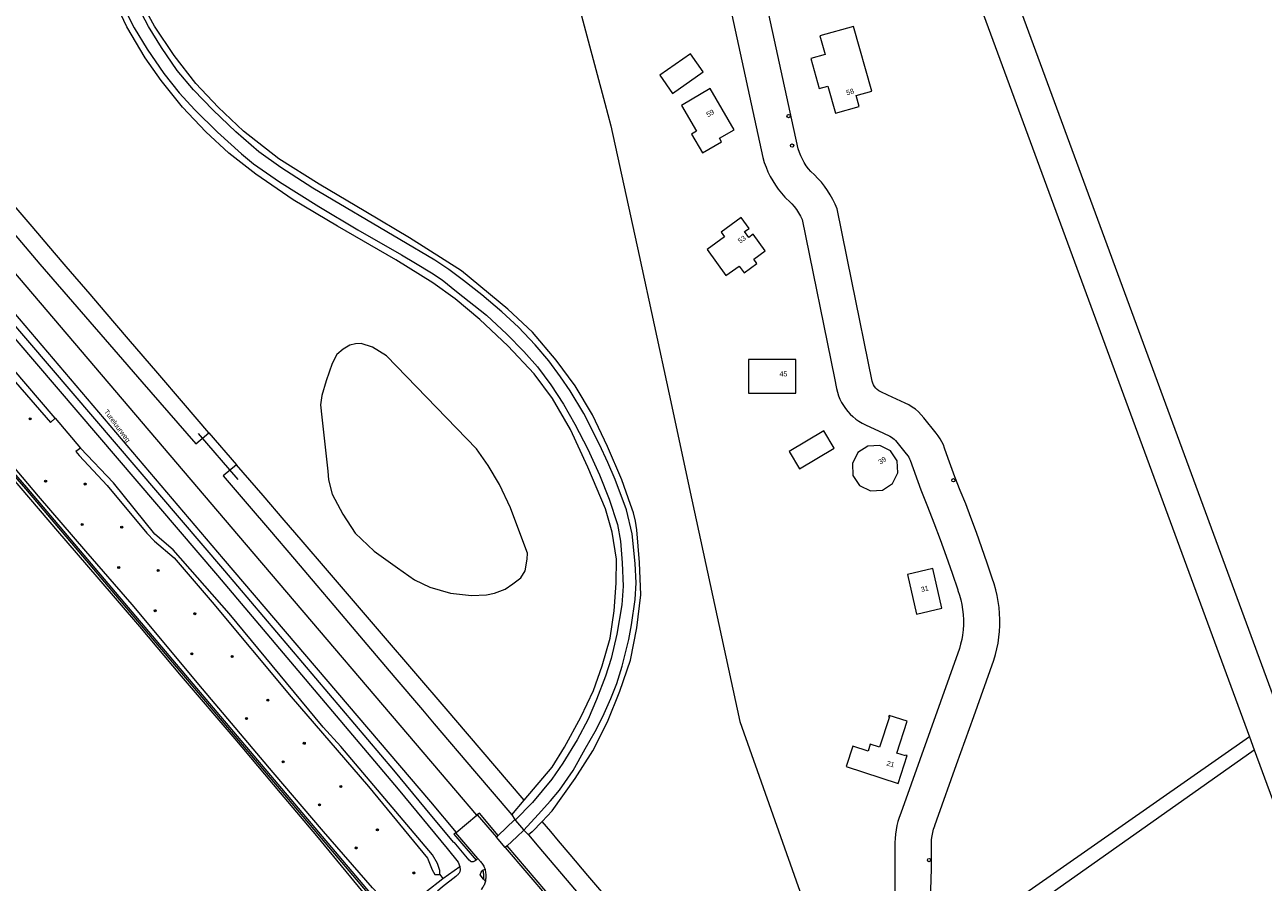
# Model space of a CAD drawing. Header units: metres. Extents: x 138165 to 154469, y 480134 to 494189.
# Tile 967 of 1056: x 151193 to 151499, y 482178 to 482390. Entities that reach past the tile are written whole.
import ezdxf

# ---------------------------------------------------------------- set-up
doc = ezdxf.new("R2010")
doc.units = ezdxf.units.M
doc.header["$LTSCALE"] = 0.001
doc.header["$MEASUREMENT"] = 0
for name, color, linetype, lineweight in [('Level 5', 7, 'Continuous', 0), ('TOP-L-duiker', 7, 'Continuous', 0), ('TOP-L-topo objecten punt', 7, 'Continuous', 0), ('TOP-L-topo objecten vlak', 7, 'Continuous', 0), ('TOP-T-topo huisnummering naamgeving', 7, 'Continuous', 0)]:
    doc.layers.add(name, color=color, linetype=linetype, lineweight=lineweight)
doc.styles.add('Style-INTL_ISO', font='INTL_ISO.shx')

# ---------------------------------------------------------------- blocks, each defined once
blk = doc.blocks.new('24')
at = {"layer": 'TOP-L-topo objecten punt', "color": 7, "linetype": 'Continuous', "lineweight": 0}
for radius in [0.025, 0.0182, 0.0115, 0.005]:
    blk.add_circle((0, 0), radius, dxfattribs=at)
blk = doc.blocks.new('*U13')
at = {"layer": 'Level 5', "color": 7, "linetype": 'Continuous', "lineweight": 0}
blk.add_circle((0, 0), 0.0415, dxfattribs=at)
blk = doc.blocks.new('150')
at = {"layer": 'Level 5', "color": 7, "linetype": 'Continuous', "lineweight": 0}
blk.add_blockref('*U13', (0, 0), dxfattribs=at)

msp = doc.modelspace()

# ---------------------------------------------------------------- linework, layer by layer
at = {"layer": 'TOP-L-duiker', "flags": 128}
msp.add_lwpolyline([(151235.57, 482288.8), (151245.36, 482277.44)], dxfattribs=at)
at = {"layer": 'TOP-L-topo objecten vlak', "flags": 128}
for points in [[(151283.15, 482559.33), (151298.19, 482512.08), (151298.36, 482511.54), (151312.82, 482457.37), (151336.01, 482370.44), (151337.51, 482364.8), (151344.46, 482332.75), (151351.87, 482298.53), (151357.52, 482272.45), (151369.38, 482217.68), (151390.46, 482158.03), (151391.57, 482154.9), (151387.38, 482151.75), (151388.88, 482150.07)], [(151304.36, 482194.49), (151299.17, 482200.58), (151245.64, 482263.48), (151145.67, 482380.88), (151099.2, 482435.59), (151092.03, 482444.03), (151081.73, 482456.26), (151072.65, 482467.03)], [(151067.63, 482462.78), (151075.93, 482452.96), (151089.46, 482436.93), (151140.87, 482376.38), (151241.77, 482257.87), (151292.92, 482197.78), (151299.33, 482190.19)], [(151060.66, 482453.97), (151056.16, 482454.07), (151058.92, 482453.36), (151062.05, 482451.45), (151065.89, 482447.47), (151082.43, 482428.13), (151096.06, 482412.52), (151113.39, 482392.09), (151133.25, 482368.87), (151144, 482356.31), (151155.1, 482343.27), (151168.41, 482327.57), (151190.43, 482301.52), (151199.1, 482291.52), (151200.25, 482292.56)], [(151200.25, 482292.56), (151132.17, 482372.18), (151073.89, 482440.45), (151064.57, 482450.4), (151060.66, 482453.97)], [(151118.3, 482428.59), (151115.47, 482426.11), (151120.29, 482420.35), (151127.73, 482411.48), (151137.05, 482400.41), (151144.03, 482392.14), (151146.66, 482389.02), (151150.32, 482384.69), (151154.57, 482379.68), (151159.59, 482373.77), (151164.55, 482367.93), (151171.4, 482359.89), (151179.21, 482350.76), (151185.56, 482343.35), (151190.98, 482337.04), (151196.45, 482330.67), (151206.65, 482318.86), (151214.71, 482309.54), (151221.62, 482301.58), (151235.01, 482286.22), (151238.21, 482288.95)], [(151502.89, 482219.17), (151431.78, 482412.42)], [(151423.25, 482409.56), (151495.26, 482213.84)], [(151316.07, 482198.18), (151322.99, 482206.34), (151326.06, 482211.32), (151330.11, 482218.7), (151333.26, 482225.32), (151335.35, 482231.36), (151337.3, 482238.21), (151338.33, 482245.01), (151338.82, 482251.85), (151338.86, 482257.76), (151337.84, 482264.39), (151336.19, 482270.21), (151331.79, 482280.47), (151327.57, 482289.76), (151323.08, 482297.41), (151318.59, 482303.5), (151312.06, 482310.47), (151305.17, 482316.92), (151299.08, 482322.07), (151293.53, 482325.98), (151284.42, 482331.72), (151270.02, 482339.98), (151259, 482346.52), (151249.84, 482352.83), (151243.17, 482358.03), (151237.44, 482363.32), (151231.66, 482369.45), (151226.38, 482375.98), (151222.46, 482381.63), (151217.93, 482389.23), (151214.38, 482396.87)], [(151315.99, 482190.8), (151319.58, 482194.71), (151322.57, 482198.01), (151324.79, 482200.69), (151328.17, 482205.55), (151331.2, 482210.87), (151333.61, 482215.15), (151335.55, 482218.88), (151337.5, 482223.35), (151338.97, 482227.04), (151340.33, 482231.28), (151341.93, 482237.92), (151342.59, 482241.5), (151343.52, 482247.79), (151343.75, 482251.91), (151343.52, 482256.66), (151342.78, 482264.04), (151341.35, 482269.95), (151338.59, 482277.41), (151336.8, 482281.64), (151334.7, 482286.08), (151330.81, 482293.73), (151327.47, 482299.33), (151325.06, 482302.83), (151322.18, 482306.71), (151318.84, 482310.71), (151314.68, 482315.07), (151310.6, 482318.84), (151305.67, 482323.07), (151301.08, 482326.57), (151297.51, 482329.33), (151294.01, 482331.62), (151285.38, 482336.75), (151263.85, 482349.42), (151255.96, 482354.55), (151250.56, 482358.4), (151244.85, 482363.3), (151239.25, 482368.66), (151234.39, 482373.67), (151230.39, 482378.45), (151226.5, 482384.17), (151223.28, 482389.37), (151220.05, 482395.4)], [(151320.5, 482192.97), (151322.97, 482195.61), (151328.69, 482203.57), (151333.02, 482210.4), (151336.71, 482217.59), (151339.72, 482225.1), (151342.38, 482232.81), (151343.89, 482240.77), (151344.95, 482248.94), (151344.57, 482256.91), (151343.93, 482264.97), (151343.58, 482267.11), (151343.07, 482269.22), (151342.39, 482271.28), (151340.21, 482277.38), (151336.7, 482285.61), (151332.99, 482293.41), (151328.65, 482300.57), (151324, 482306.92), (151318.15, 482313.83), (151312.06, 482319.55), (151300.62, 482328.98), (151287.8, 482337.15), (151276.95, 482343.55), (151265.46, 482350.42), (151255.51, 482356.63), (151246.75, 482363.49), (151240.53, 482369.4), (151235, 482375.3), (151229.6, 482382.15), (151224.76, 482389.45), (151221.74, 482394.98)], [(151416.4, 482170.75), (151416.68, 482181.27), (151416.68, 482187.65), (151416.73, 482188.5), (151416.84, 482189.36), (151417.01, 482190.2), (151417.23, 482191.03), (151417.51, 482191.84), (151417.55, 482191.95), (151418.05, 482193.34), (151422.93, 482207.01), (151427.17, 482218.9), (151432.13, 482232.79), (151432.54, 482234.18), (151432.88, 482235.59), (151433.16, 482237.02), (151433.37, 482238.46), (151433.52, 482239.9), (151433.52, 482239.91), (151433.59, 482241.39), (151433.6, 482242.87), (151433.54, 482244.35), (151433.4, 482245.83), (151433.2, 482247.3), (151432.93, 482248.76), (151432.59, 482250.2), (151432.18, 482251.62), (151431.7, 482253.03), (151430.46, 482256.8), (151429.18, 482260.56), (151427.84, 482264.3), (151426.45, 482268.03), (151425.16, 482271.39), (151423.82, 482274.74), (151422.45, 482278.08), (151420.85, 482282.62), (151419.96, 482285.16), (151419.65, 482285.96), (151419.28, 482286.74), (151418.87, 482287.49), (151418.4, 482288.21), (151417.89, 482288.9), (151414.84, 482292.7), (151414.2, 482293.44), (151413.5, 482294.13), (151412.75, 482294.77), (151411.96, 482295.34), (151411.12, 482295.86), (151410.24, 482296.3), (151405.93, 482298.3), (151404.16, 482299.12), (151403.73, 482299.35), (151403.33, 482299.64), (151402.97, 482299.99), (151402.66, 482300.37), (151402.41, 482300.79), (151402.21, 482301.24), (151402.07, 482301.72), (151397.02, 482326.46), (151393.38, 482344.32), (151392.88, 482345.49), (151392.33, 482346.63), (151391.71, 482347.75), (151391.03, 482348.82), (151390.3, 482349.86), (151389.51, 482350.86), (151388.66, 482351.81), (151387.8, 482352.68), (151386.9, 482353.51), (151386.31, 482354.22), (151385.76, 482354.96), (151385.26, 482355.74), (151384.81, 482356.55), (151384.42, 482357.39), (151384.07, 482358.25), (151383.79, 482359.13), (151382.23, 482366.31), (151375.74, 482396.25)], [(151217.49, 482393.42), (151219.78, 482388.99), (151222.97, 482383.78), (151227.09, 482377.72), (151230.86, 482372.97), (151234.74, 482368.78), (151240.34, 482363.22), (151246.24, 482357.86), (151249.2, 482355.41), (151255.65, 482350.94), (151265.37, 482344.84), (151275.04, 482339.12), (151285.81, 482332.91), (151289.27, 482330.88), (151293.19, 482328.47), (151295.8, 482326.73), (151299.41, 482323.89), (151306.76, 482318.06), (151311.85, 482313.36), (151316.01, 482309.08), (151319.35, 482305.23), (151322.69, 482300.84), (151325.84, 482296.02), (151328.64, 482291.13), (151331.86, 482284.95), (151334.7, 482278.57), (151337.11, 482272.55), (151339.13, 482266.29), (151339.91, 482262.21), (151340.26, 482256.85), (151340.53, 482251.1), (151340.18, 482246.43), (151339.01, 482239.21), (151337.61, 482233.18), (151336.18, 482228.83), (151333.96, 482223.08), (151331.94, 482218.26), (151329.22, 482213.13), (151325.61, 482207.38), (151322.89, 482203.41), (151318.14, 482197.66), (151313.88, 482193.27)], [(151367, 482394.09), (151375.05, 482356.95), (151375.41, 482355.76), (151375.84, 482354.58), (151376.32, 482353.43), (151376.87, 482352.31), (151377.48, 482351.22), (151378.14, 482350.16), (151378.86, 482349.14), (151379.63, 482348.16), (151380.45, 482347.22), (151380.85, 482346.84), (151381.54, 482346.22), (151382.19, 482345.55), (151382.8, 482344.84), (151383.36, 482344.1), (151383.87, 482343.32), (151384.33, 482342.51), (151384.73, 482341.67), (151392.73, 482302.47), (151393.26, 482299.88), (151393.48, 482299), (151393.76, 482298.14), (151394.1, 482297.3), (151394.5, 482296.49), (151394.95, 482295.71), (151395.46, 482294.97), (151396.02, 482294.26), (151396.63, 482293.59), (151397.3, 482292.96), (151398.01, 482292.37), (151398.77, 482291.84), (151399.56, 482291.37), (151400.38, 482290.95), (151404.87, 482288.87), (151406.46, 482288.13), (151406.85, 482287.93), (151407.2, 482287.68), (151407.53, 482287.4), (151407.82, 482287.07), (151410.13, 482284.18), (151410.86, 482283.27), (151411.1, 482282.93), (151411.31, 482282.56), (151411.47, 482282.17), (151414.05, 482274.84), (151415.72, 482270.78), (151417.33, 482266.7), (151418.88, 482262.59), (151420.37, 482258.47), (151421.8, 482254.32), (151423.18, 482250.15), (151423.24, 482249.97), (151423.62, 482248.84), (151423.94, 482247.7), (151424.2, 482246.53), (151424.4, 482245.29), (151424.54, 482244.04), (151424.6, 482242.78), (151424.6, 482241.52), (151424.52, 482240.26), (151424.36, 482239.01), (151424.17, 482237.88), (151423.91, 482236.76), (151423.6, 482235.66), (151409.1, 482195.03), (151408.72, 482193.96), (151408.42, 482192.95), (151408.17, 482191.92), (151407.97, 482190.88), (151407.82, 482189.83), (151407.72, 482188.77), (151407.68, 482187.79), (151407.68, 482187.7), (151407.67, 482166.04)], [(151386.87, 482381.4), (151388.95, 482374.02), (151391.07, 482374.62), (151392.96, 482367.91), (151398.87, 482369.58), (151398.11, 482372.27), (151401.96, 482373.35), (151397.44, 482389.37), (151389.13, 482387.03), (151390.43, 482382.41), (151386.87, 482381.4)], [(151349.61, 482377.32), (151352.77, 482372.81), (151360.35, 482378.11), (151357.2, 482382.62), (151349.61, 482377.32)], [(151136.26, 482375.32), (151240.34, 482253.71), (151285, 482200.96), (151297.09, 482186.28), (151299.78, 482182.87), (151300.16, 482181.83)], [(151304.2, 482183.39), (151303.96, 482183.22), (151303.64, 482183.04), (151303.62, 482183.03), (151303.53, 482182.99), (151303.42, 482182.96), (151303.31, 482182.95), (151303.2, 482182.95), (151303.1, 482182.97), (151302.99, 482183), (151302.9, 482183.05), (151302.81, 482183.11), (151302.73, 482183.18), (151302.72, 482183.19), (151302.52, 482183.41), (151298.84, 482187.85), (151298.73, 482187.73), (151293.28, 482194.24), (151283.88, 482205.6), (151242.12, 482254.89), (151139.41, 482374.93)], [(151354.95, 482369.87), (151358.66, 482363.49), (151357.42, 482362.77), (151360.12, 482358.14), (151364.81, 482360.88), (151364.31, 482361.74), (151367.93, 482363.85), (151362.02, 482373.99), (151354.95, 482369.87)], [(151238.21, 482288.95), (151231.93, 482296.28), (151225.58, 482303.69), (151218.38, 482312.1), (151212.56, 482318.87), (151208.87, 482323.18), (151202.98, 482330.05), (151200.06, 482333.45), (151194.53, 482339.9), (151186.56, 482349.19)], [(151365.95, 482327.79), (151369.23, 482330.16), (151370.42, 482328.52), (151373.59, 482330.82), (151372.83, 482331.87), (151375.66, 482333.92), (151372.69, 482338.03), (151371.6, 482337.23), (151370.55, 482338.69), (151371.64, 482339.48), (151369.72, 482342.13), (151364.73, 482338.52), (151365.58, 482337.35), (151361.28, 482334.24), (151365.95, 482327.79)], [(151140.35, 482338.57), (151141.26, 482336.89), (151141.42, 482336.43), (151141.92, 482335.07), (151142.4, 482333.73), (151150.94, 482323.69), (151161.11, 482311.57), (151171.24, 482299.68), (151186.94, 482280.93), (151200.83, 482264.7), (151210.51, 482253.42), (151221.08, 482241.12), (151231.39, 482228.87), (151244.61, 482213.39), (151255.8, 482200.02), (151264.81, 482189.36), (151278.16, 482173.16), (151279.38, 482170.22), (151280.57, 482169.56), (151281.58, 482170.36)], [(151267.56, 482279.47), (151267.78, 482277.39), (151268.67, 482273.83), (151271.27, 482268.86), (151274.32, 482264.18), (151279.07, 482259.72), (151284.79, 482255.57), (151289.02, 482252.67), (151292.8, 482250.82), (151297.93, 482249.33), (151303.12, 482248.81), (151306.76, 482248.96), (151308.77, 482249.33), (151311.37, 482250.37), (151313.3, 482251.63), (151315.23, 482253.12), (151316.34, 482254.9), (151316.86, 482257.79), (151316.93, 482259.2), (151316.04, 482261.65), (151312.7, 482270.41), (151310.03, 482276.21), (151307.21, 482280.88), (151304.31, 482284.97), (151282.11, 482307.98), (151278.62, 482310.14), (151275.8, 482311.03), (151274.39, 482310.95), (151273.06, 482310.58), (151271.42, 482309.62), (151269.79, 482308.28), (151268.67, 482306.13), (151267.19, 482301.82), (151266.08, 482298.18), (151265.78, 482295.88), (151266.08, 482292.84), (151267.56, 482279.47)], [(151371.55, 482307.06), (151371.55, 482298.75), (151383.17, 482298.75), (151383.17, 482307.06), (151371.55, 482307.06)], [(151200.25, 482292.56), (151206.52, 482285.16)], [(151238.21, 482288.95), (151245.01, 482281.08)], [(151390.12, 482289.48), (151381.52, 482284.37), (151384.08, 482280.07), (151392.67, 482285.18), (151390.12, 482289.48)], [(151206.52, 482285.16), (151205.38, 482284.31), (151206.13, 482283.39), (151213.08, 482275.96), (151222.85, 482264.19), (151224.8, 482262.2), (151229.61, 482258.09), (151238.99, 482247.16), (151258.54, 482223.77), (151277.64, 482201.61), (151292.19, 482183.9), (151293.37, 482180.98), (151294.02, 482179.81), (151295.24, 482179.81)], [(151295.24, 482179.81), (151295.24, 482180.84), (151294.68, 482182.59), (151293.45, 482184.67), (151270.77, 482211.51), (151266.42, 482216.23), (151243.2, 482244.36), (151229.39, 482260.05), (151224.88, 482263.94), (151214.65, 482276.58), (151206.52, 482285.16)], [(151400.99, 482285.7), (151398.5, 482284.08), (151397.16, 482281.42), (151397.32, 482278.45), (151398.95, 482275.96), (151401.61, 482274.61), (151404.58, 482274.78), (151407.07, 482276.41), (151408.42, 482279.07), (151408.25, 482282.04), (151406.62, 482284.53), (151403.96, 482285.87), (151400.99, 482285.7)], [(151186.41, 482282.51), (151192.88, 482275.12), (151280.05, 482172.18)], [(151280.41, 482172.52), (151193.26, 482275.45), (151186.79, 482282.83)], [(151281.58, 482170.36), (151282.98, 482171.47), (151282.95, 482172.66), (151281.92, 482174), (151280.2, 482174.94), (151278.66, 482176.53), (151266.56, 482190.45), (151254.08, 482205.02), (151236.63, 482225.7), (151219.22, 482246.58), (151207.77, 482259.72), (151196.08, 482273.32), (151187.32, 482283.77)], [(151245.01, 482281.08), (151241.76, 482278.32), (151248.14, 482270.84), (151253.16, 482264.97), (151259.33, 482257.72), (151264.85, 482251.26), (151269.09, 482246.29), (151277.24, 482236.71), (151284.18, 482228.54), (151290.97, 482220.55), (151293.9, 482217.11), (151303.86, 482205.38), (151313.01, 482194.57)], [(151316.07, 482198.18), (151302.07, 482214.63), (151296.8, 482220.81), (151289.37, 482229.49), (151280.88, 482239.41), (151274.95, 482246.31), (151267.5, 482254.98), (151260.99, 482262.54), (151256.82, 482267.39), (151251.58, 482273.47), (151245.01, 482281.08)], [(151410.75, 482253.94), (151413.04, 482244.17), (151419.3, 482245.64), (151417.01, 482255.41), (151410.75, 482253.94)], [(151408.45, 482202.36), (151410.69, 482209.22), (151410.35, 482209.33), (151410.29, 482209.14), (151408.15, 482209.84), (151410.71, 482217.7), (151406.23, 482219.16), (151406.13, 482218.83), (151406.32, 482218.77), (151403.87, 482211.28), (151401.6, 482212.02), (151401.06, 482210.35), (151397.26, 482211.59), (151395.61, 482206.55), (151408.45, 482202.36)], [(151495.26, 482213.84), (151409.36, 482153.86), (151375.07, 482128.41), (151371.16, 482125.51), (151373.21, 482123.02)], [(151495.26, 482213.84), (151496.45, 482210.61)], [(151373.21, 482123.02), (151377.05, 482125.79), (151397.03, 482140.21), (151412.62, 482151.46), (151496.45, 482210.61)], [(151496.45, 482210.61), (151513.11, 482165.32), (151519.19, 482157.8), (151520.13, 482158.45)], [(151313.01, 482194.57), (151316.07, 482198.18)], [(151299.33, 482190.19), (151304.36, 482194.49)], [(151304.49, 482194.62), (151304.36, 482194.49)], [(151309.66, 482189.51), (151305.03, 482194.98), (151304.49, 482194.62)], [(151304.49, 482194.62), (151309.26, 482189.09)], [(151313.8, 482193.43), (151311.65, 482191.39), (151309.66, 482189.51)], [(151313.01, 482194.57), (151313.8, 482193.43)], [(151313.88, 482193.27), (151313.8, 482193.43)], [(151313.88, 482193.27), (151313.94, 482193.15), (151315.92, 482190.87), (151315.99, 482190.8)], [(151320.5, 482192.97), (151318.07, 482190.36), (151317.17, 482189.66)], [(151367.72, 482137.13), (151361.15, 482144.92), (151348.85, 482159.52), (151343.27, 482166.13), (151338.22, 482172.09), (151332.33, 482179.04), (151331.85, 482179.61), (151327.46, 482184.79), (151324.57, 482188.2), (151322.64, 482190.46), (151320.5, 482192.97)], [(151299.22, 482190.11), (151299.17, 482190.18), (151298.72, 482189.8), (151304.2, 482183.39)], [(151299.33, 482190.19), (151299.22, 482190.11)], [(151304.65, 482183.78), (151299.22, 482190.11)], [(151309.26, 482189.09), (151309.66, 482189.51)], [(151311.88, 482186.92), (151314.3, 482189.15), (151315.99, 482190.8)], [(151317.17, 482189.66), (151315.99, 482190.8)], [(151317.17, 482189.66), (151319.74, 482186.64), (151327.61, 482177.33), (151335.72, 482167.75), (151350.07, 482150.74), (151356.08, 482143.62), (151363.82, 482134.44), (151367.72, 482137.13)], [(151311.42, 482186.54), (151309.26, 482189.09)], [(151311.88, 482186.92), (151311.42, 482186.54)], [(151311.42, 482186.54), (151322.09, 482174.03), (151323.38, 482172.48)], [(151323.38, 482172.48), (151323.85, 482172.89), (151311.88, 482186.92)], [(151304.2, 482183.39), (151304.65, 482183.78)], [(151304.65, 482183.78), (151305.3, 482183.05), (151305.49, 482182.84), (151305.66, 482182.61), (151305.83, 482182.38), (151305.98, 482182.14), (151306.12, 482181.89), (151306.24, 482181.63), (151306.35, 482181.37), (151306.45, 482181.1)], [(151300.16, 482181.83), (151300.2, 482181.7), (151300.24, 482181.53), (151300.27, 482181.35), (151300.28, 482181.18), (151300.27, 482181), (151300.25, 482180.83), (151300.21, 482180.66), (151300.16, 482180.49), (151300.09, 482180.33), (151300.01, 482180.17), (151299.91, 482180.03), (151299.8, 482179.89), (151299.68, 482179.77), (151299.54, 482179.65), (151299.17, 482179.36), (151295.89, 482176.79), (151294.72, 482175.73)], [(151296.02, 482178.87), (151300.16, 482181.83)], [(151306.08, 482178.72), (151305.21, 482179.75), (151305.46, 482180.46), (151305.87, 482180.88)], [(151306.45, 482181.1), (151305.87, 482180.88)], [(151305.87, 482180.88), (151305.93, 482180.61), (151305.95, 482180.48), (151305.97, 482180.34), (151305.99, 482180.21), (151306.01, 482180.07), (151306.03, 482179.94), (151306.04, 482179.8), (151306.05, 482179.67), (151306.07, 482179.53), (151306.07, 482179.4), (151306.08, 482179.26), (151306.08, 482179.12), (151306.08, 482178.99), (151306.08, 482178.85), (151306.08, 482178.72)], [(151306.54, 482178.19), (151306.6, 482178.48), (151306.65, 482178.77), (151306.68, 482179.06), (151306.7, 482179.35), (151306.7, 482179.65), (151306.68, 482179.95), (151306.64, 482180.24), (151306.59, 482180.53), (151306.53, 482180.82), (151306.45, 482181.1)], [(151283.01, 482168.68), (151283.41, 482168.99), (151296.02, 482178.87)], [(151295.24, 482179.81), (151296.02, 482178.87)], [(151306.54, 482178.19), (151306.47, 482177.95), (151306.38, 482177.71), (151306.29, 482177.48), (151306.18, 482177.25), (151306.07, 482177.04), (151305.95, 482176.83), (151305.81, 482176.63), (151305.52, 482176.25), (151305.46, 482176.18)], [(151306.08, 482178.72), (151306.54, 482178.19)]]:
    msp.add_lwpolyline(points, dxfattribs=at)

# ---------------------------------------------------------------- block references
at = {"layer": 'TOP-L-topo objecten punt', "xscale": 10, "yscale": 10, "zscale": 10}
for name, p in [('150', (151381.41, 482367.2)), ('150', (151382.26, 482359.92)), ('24', (151194.03, 482292.41)), ('24', (151197.88, 482277)), ('24', (151207.65, 482276.31)), ('150', (151422.14, 482277.25)), ('24', (151206.9, 482266.34)), ('24', (151216.67, 482265.64)), ('24', (151215.93, 482255.68)), ('24', (151225.7, 482254.96)), ('24', (151224.95, 482245.02)), ('24', (151234.72, 482244.28)), ('24', (151233.97, 482234.36)), ('24', (151243.98, 482233.7)), ('24', (151252.76, 482222.93)), ('24', (151247.51, 482218.37)), ('24', (151261.78, 482212.26)), ('24', (151256.53, 482207.71)), ('24', (151270.8, 482201.58)), ('24', (151265.55, 482197.06)), ('24', (151279.83, 482190.9)), ('24', (151274.58, 482186.4)), ('150', (151416.11, 482183.42)), ('24', (151288.85, 482180.23))]:
    msp.add_blockref(name, p, dxfattribs=at)

# ---------------------------------------------------------------- texts
at = {"layer": 'TOP-T-topo huisnummering naamgeving', "style": 'Style-INTL_ISO'}
for s, rotation, p in [('58', 15.7, (151395.86, 482372.35)), ('59', 30.2, (151361.52, 482366.91)), ('53', 35.9, (151369.45, 482335.68)), ('Tureluurweg', 306.9, (151212.2, 482294.15)), ('39', 33.2, (151404.09, 482281.09)), ('31', 13.2, (151414.26, 482249.61)), ('21', 344.8, (151405.51, 482206.8))]:
    msp.add_text(s, height=1.25, rotation=rotation, dxfattribs=at).set_placement(p)
msp.add_text('45', height=1.25, dxfattribs=at).set_placement((151379.17, 482302.91))

doc.saveas('drawing.dxf')
